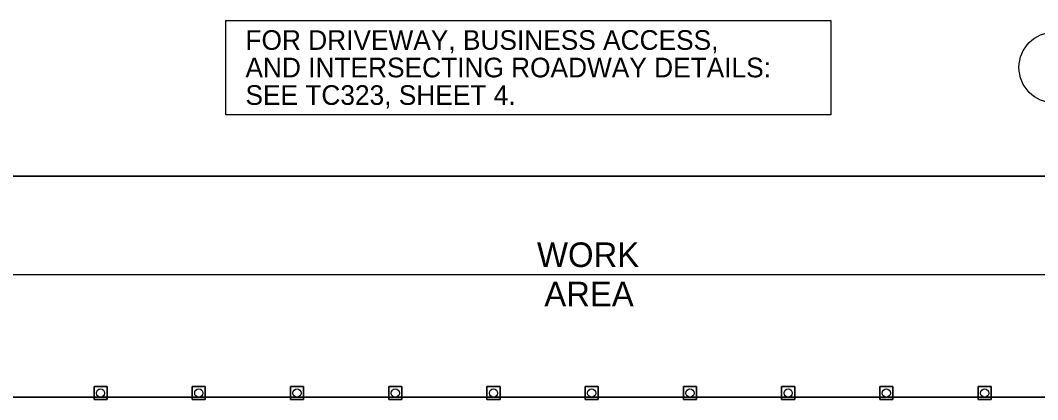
# Model space of a CAD drawing. Extents: x 99999.1 to 100095.7, y 99995 to 100010.7.
# Drawn here: x 100045.223 to 100049.366, y 100006.582 to 100008.126 of the extents above; entities that cross this region are included whole.
import ezdxf

# ---------------------------------------------------------------- set-up
doc = ezdxf.new("R2010")
doc.units = 0
for name, color, linetype in [('RD_ED_ShoulderPavedEdge', 7, 'Continuous'), ('RD_MK_LineEdgeWhite', 7, 'Continuous'), ('RD_MK_LineSkipCenter', 7, 'Continuous'), ('SH_GI_SectionCut', 7, 'Continuous'), ('SH_TI_Tables', 7, 'Continuous'), ('TR_WZ_TrafficCone', 7, 'Continuous'), ('TR_WZ_WorkAreaLabel', 7, 'Continuous'), ('TR_WZ_WorkZoneDetails', 7, 'Continuous')]:
    doc.layers.add(name, color=color, linetype=linetype)

msp = doc.modelspace()

# ---------------------------------------------------------------- linework, layer by layer
at = {"layer": 'RD_ED_ShoulderPavedEdge'}
msp.add_line((100040.1076, 100007.4923), (100055.6424, 100007.4923), dxfattribs=at)
at = {"layer": 'RD_MK_LineEdgeWhite'}
msp.add_line((100040.1076, 100007.0923), (100055.6424, 100007.0923), dxfattribs=at)
at = {"layer": 'RD_MK_LineSkipCenter'}
msp.add_lwpolyline([(100051.15, 100006.5923), (100043.4767, 100006.5923)], dxfattribs=at)
at = {"layer": 'SH_GI_SectionCut'}
msp.add_circle((100049.4338, 100007.9345), 0.144, dxfattribs=at)
at = {"layer": 'SH_TI_Tables'}
msp.add_lwpolyline([(100046.0601, 100008.1263), (100048.5236, 100008.1263), (100048.5236, 100007.7423), (100046.0601, 100007.7423)], close=True, dxfattribs=at)
at = {"layer": 'TR_WZ_TrafficCone'}
for points in [[(100045.5234, 100006.6357), (100045.5767, 100006.6357), (100045.5767, 100006.5823), (100045.5234, 100006.5823), (100045.5234, 100006.6357)], [(100045.5234, 100006.5823), (100045.5767, 100006.5823), (100045.5767, 100006.6357), (100045.5234, 100006.6357), (100045.5234, 100006.5823)], [(100045.9234, 100006.6357), (100045.9767, 100006.6357), (100045.9767, 100006.5823), (100045.9234, 100006.5823), (100045.9234, 100006.6357)], [(100045.9234, 100006.5823), (100045.9767, 100006.5823), (100045.9767, 100006.6357), (100045.9234, 100006.6357), (100045.9234, 100006.5823)], [(100046.3234, 100006.6357), (100046.3767, 100006.6357), (100046.3767, 100006.5823), (100046.3234, 100006.5823), (100046.3234, 100006.6357)], [(100046.3234, 100006.5823), (100046.3767, 100006.5823), (100046.3767, 100006.6357), (100046.3234, 100006.6357), (100046.3234, 100006.5823)], [(100046.7234, 100006.6357), (100046.7767, 100006.6357), (100046.7767, 100006.5823), (100046.7234, 100006.5823), (100046.7234, 100006.6357)], [(100046.7234, 100006.5823), (100046.7767, 100006.5823), (100046.7767, 100006.6357), (100046.7234, 100006.6357), (100046.7234, 100006.5823)], [(100047.1234, 100006.6357), (100047.1767, 100006.6357), (100047.1767, 100006.5823), (100047.1234, 100006.5823), (100047.1234, 100006.6357)], [(100047.1234, 100006.5823), (100047.1767, 100006.5823), (100047.1767, 100006.6357), (100047.1234, 100006.6357), (100047.1234, 100006.5823)], [(100047.5234, 100006.6357), (100047.5767, 100006.6357), (100047.5767, 100006.5823), (100047.5234, 100006.5823), (100047.5234, 100006.6357)], [(100047.5234, 100006.5823), (100047.5767, 100006.5823), (100047.5767, 100006.6357), (100047.5234, 100006.6357), (100047.5234, 100006.5823)], [(100047.9234, 100006.6357), (100047.9767, 100006.6357), (100047.9767, 100006.5823), (100047.9234, 100006.5823), (100047.9234, 100006.6357)], [(100047.9234, 100006.5823), (100047.9767, 100006.5823), (100047.9767, 100006.6357), (100047.9234, 100006.6357), (100047.9234, 100006.5823)], [(100048.3234, 100006.6357), (100048.3767, 100006.6357), (100048.3767, 100006.5823), (100048.3234, 100006.5823), (100048.3234, 100006.6357)], [(100048.3234, 100006.5823), (100048.3767, 100006.5823), (100048.3767, 100006.6357), (100048.3234, 100006.6357), (100048.3234, 100006.5823)], [(100048.7234, 100006.6357), (100048.7767, 100006.6357), (100048.7767, 100006.5823), (100048.7234, 100006.5823), (100048.7234, 100006.6357)], [(100048.7234, 100006.5823), (100048.7767, 100006.5823), (100048.7767, 100006.6357), (100048.7234, 100006.6357), (100048.7234, 100006.5823)], [(100049.1234, 100006.6357), (100049.1767, 100006.6357), (100049.1767, 100006.5823), (100049.1234, 100006.5823), (100049.1234, 100006.6357)], [(100049.1234, 100006.5823), (100049.1767, 100006.5823), (100049.1767, 100006.6357), (100049.1234, 100006.6357), (100049.1234, 100006.5823)]]:
    msp.add_lwpolyline(points, dxfattribs=at)
for centre in [(100045.55, 100006.609), (100045.95, 100006.609), (100046.35, 100006.609), (100046.75, 100006.609), (100047.15, 100006.609), (100047.55, 100006.609), (100047.95, 100006.609), (100048.35, 100006.609), (100048.75, 100006.609), (100049.15, 100006.609)]:
    msp.add_circle(centre, 0.0167, dxfattribs=at)
at = {"layer": 'TR_WZ_WorkZoneDetails'}
msp.add_lwpolyline([(100045.15, 100007.4923), (100045.15, 100006.5923), (100049.9338, 100006.5923), (100049.9338, 100007.4923)], close=True, dxfattribs=at)

# ---------------------------------------------------------------- texts
at = {"layer": 'SH_TI_Tables'}
for s, p in [('FOR DRIVEWAY, BUSINESS ACCESS,', (100046.1401, 100008.0063)), ('AND INTERSECTING ROADWAY DETAILS:', (100046.1401, 100007.8943)), ('SEE TC323, SHEET 4.', (100046.1401, 100007.7823))]:
    msp.add_text(s, height=0.08, rotation=360, dxfattribs=at).set_placement(p)
at = {"layer": 'TR_WZ_WorkAreaLabel'}
for s, p in [('WORK', (100047.3273, 100007.1223)), ('AREA', (100047.357, 100006.9623))]:
    msp.add_text(s, height=0.1, dxfattribs=at).set_placement(p)

doc.saveas('drawing.dxf')
